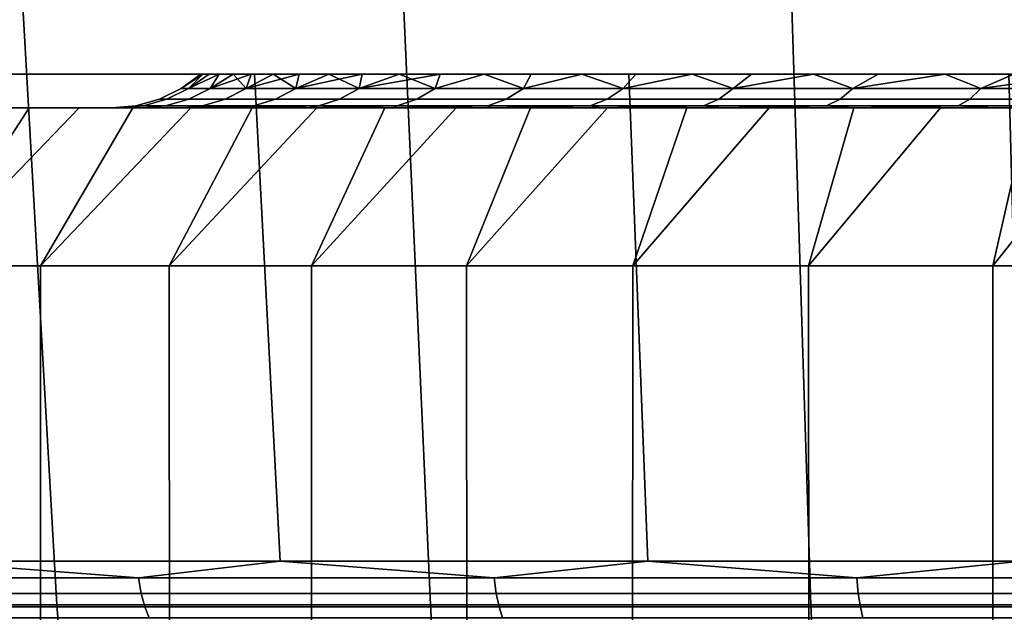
# Model space of a CAD drawing. Header units: metres. Extents: x -109 to 109, y -100 to 76.
# Tile 315 of 337: x 66 to 71.87, y 45.49 to 49.03. Entities that reach past the tile are written whole.
import ezdxf

# ---------------------------------------------------------------- set-up
doc = ezdxf.new("R2010")
doc.units = ezdxf.units.M
doc.layers.add('solid_21062310', color=7, linetype='CONTINUOUS')

msp = doc.modelspace()

# ---------------------------------------------------------------- linework, layer by layer
at = {"layer": 'solid_21062310'}
for points in [[(66.223457, 45.537159, -30.122993), (64.05204, 45.537159, -29.292496), (63.789055, 49.349998, -29.911232), (66.006279, 49.349998, -30.759256)], [(64.05204, 45.537159, 29.292496), (66.223457, 45.537159, 30.122993), (66.006279, 49.349998, 30.759256), (63.789055, 49.349998, 29.911232)], [(68.449715, 45.537159, -30.792774), (66.223457, 45.537159, -30.122993), (66.006279, 49.349998, -30.759256), (68.279625, 49.349998, -31.443209)], [(66.223457, 45.537159, 30.122993), (68.449715, 45.537159, 30.792774), (68.279625, 49.349998, 31.443209), (66.006279, 49.349998, 30.759256)], [(70.718918, 45.537159, -31.298262), (68.449715, 45.537159, -30.792774), (68.279625, 49.349998, -31.443209), (70.596886, 49.349998, -31.9594)], [(68.449715, 45.537159, 30.792774), (70.718918, 45.537159, 31.298262), (70.596886, 49.349998, 31.9594), (68.279625, 49.349998, 31.443209)], [(73.018967, 45.537159, -31.636759), (70.718918, 45.537159, -31.298262), (70.596886, 49.349998, -31.9594), (72.945534, 49.349998, -32.305042)], [(70.718918, 45.537159, 31.298262), (73.018967, 45.537159, 31.636759), (72.945534, 49.349998, 32.305042), (70.596886, 49.349998, 31.9594)], [(45.637447, 48.701729), (67.0811, 48.701729), (67.093979, 48.701729, 0.48163)], [(45.637447, 48.701729), (45.724777, 48.701729, -2.313858), (67.093979, 48.701729, -0.48163), (67.0811, 48.701729)], [(45.637447, 48.701729), (67.093979, 48.701729, 0.48163), (67.130417, 48.701729, 0.958251)], [(45.637447, 48.701729), (67.130417, 48.701729, 0.958251), (67.19043, 48.701729, 1.429862)], [(45.724777, 48.701729, 2.313858), (45.637447, 48.701729), (67.19043, 48.701729, 1.429862), (67.274002, 48.701729, 1.896464)], [(45.724777, 48.701729, 2.313858), (67.274002, 48.701729, 1.896464), (67.381615, 48.701729, 2.359477)], [(45.724777, 48.701729, 2.313858), (67.381615, 48.701729, 2.359477), (67.513351, 48.701729, 2.819215)], [(45.724777, 48.701729, 2.313858), (67.513351, 48.701729, 2.819215), (67.668114, 48.701729, 3.272243)], [(45.724777, 48.701729, 2.313858), (67.668114, 48.701729, 3.272243), (67.844749, 48.701729, 3.715084)], [(45.724777, 48.701729, 2.313858), (67.844749, 48.701729, 3.715084), (68.043205, 48.701729, 4.146742)], [(45.982304, 48.701729, 4.60076), (45.724777, 48.701729, 2.313858), (68.043205, 48.701729, 4.146742), (68.264694, 48.701729, 4.570317)], [(45.982304, 48.701729, -4.60076), (67.381615, 48.701729, -2.359477), (67.274002, 48.701729, -1.896464), (45.724777, 48.701729, -2.313858)], [(45.724777, 48.701729, -2.313858), (67.274002, 48.701729, -1.896464), (67.19043, 48.701729, -1.429862)], [(45.724777, 48.701729, -2.313858), (67.19043, 48.701729, -1.429862), (67.130417, 48.701729, -0.958251)], [(45.724777, 48.701729, -2.313858), (67.130417, 48.701729, -0.958251), (67.093979, 48.701729, -0.48163)], [(45.982304, 48.701729, 4.60076), (68.264694, 48.701729, 4.570317), (68.507545, 48.701729, 4.982965)], [(45.982304, 48.701729, 4.60076), (68.507545, 48.701729, 4.982965), (68.769936, 48.701729, 5.381521)], [(45.982304, 48.701729, 4.60076), (68.769936, 48.701729, 5.381521), (69.051071, 48.701729, 5.764294)], [(45.982304, 48.701729, 4.60076), (69.051071, 48.701729, 5.764294), (69.353119, 48.701729, 6.134373)], [(45.982304, 48.701729, 4.60076), (69.353119, 48.701729, 6.134373), (69.674118, 48.701729, 6.489686)], [(46.411491, 48.701729, 6.866788), (45.982304, 48.701729, 4.60076), (69.674118, 48.701729, 6.489686), (70.01162, 48.701729, 6.827516)], [(46.411491, 48.701729, -6.866788), (68.507545, 48.701729, -4.982965), (68.264694, 48.701729, -4.570317), (45.982304, 48.701729, -4.60076)], [(45.982304, 48.701729, -4.60076), (68.264694, 48.701729, -4.570317), (68.043205, 48.701729, -4.146742)], [(45.982304, 48.701729, -4.60076), (68.043205, 48.701729, -4.146742), (67.844749, 48.701729, -3.715084)], [(45.982304, 48.701729, -4.60076), (67.844749, 48.701729, -3.715084), (67.668114, 48.701729, -3.272243)], [(45.982304, 48.701729, -4.60076), (67.668114, 48.701729, -3.272243), (67.513351, 48.701729, -2.819215)], [(45.982304, 48.701729, -4.60076), (67.513351, 48.701729, -2.819215), (67.381615, 48.701729, -2.359477)], [(46.411491, 48.701729, 6.866788), (70.01162, 48.701729, 6.827516), (70.363983, 48.701729, 7.145884)], [(46.411491, 48.701729, 6.866788), (70.363983, 48.701729, 7.145884), (70.734093, 48.701729, 7.447365)], [(46.411491, 48.701729, 6.866788), (70.734093, 48.701729, 7.447365), (71.120064, 48.701729, 7.730749)], [(46.411491, 48.701729, 6.866788), (71.120064, 48.701729, 7.730749), (71.518929, 48.701729, 7.993887)], [(46.411491, 48.701729, 6.866788), (71.518929, 48.701729, 7.993887), (71.928223, 48.701729, 8.234913)], [(46.411491, 48.701729, 6.866788), (71.928223, 48.701729, 8.234913), (72.351105, 48.701729, 8.455544)], [(46.411491, 48.701729, 6.866788), (72.351105, 48.701729, 8.455544), (72.786186, 48.701729, 8.655374)], [(46.411491, 48.701729, 6.866788), (72.786186, 48.701729, 8.655374), (73.230118, 48.701729, 8.832915)], [(47.009045, 48.701729, 9.09821), (46.411491, 48.701729, 6.866788), (73.230118, 48.701729, 8.832915), (73.679764, 48.701729, 8.986746)], [(47.009045, 48.701729, -9.09821), (70.363983, 48.701729, -7.145884), (70.01162, 48.701729, -6.827516), (46.411491, 48.701729, -6.866788)], [(46.411491, 48.701729, -6.866788), (70.01162, 48.701729, -6.827516), (69.674118, 48.701729, -6.489686)], [(46.411491, 48.701729, -6.866788), (69.674118, 48.701729, -6.489686), (69.353119, 48.701729, -6.134373)], [(46.411491, 48.701729, -6.866788), (69.353119, 48.701729, -6.134373), (69.051071, 48.701729, -5.764294)], [(46.411491, 48.701729, -6.866788), (69.051071, 48.701729, -5.764294), (68.769936, 48.701729, -5.381521)], [(46.411491, 48.701729, -6.866788), (68.769936, 48.701729, -5.381521), (68.507545, 48.701729, -4.982965)], [(47.009045, 48.701729, 9.09821), (73.679764, 48.701729, 8.986746), (74.137993, 48.701729, 9.117626)], [(47.009045, 48.701729, 9.09821), (74.137993, 48.701729, 9.117626), (74.604301, 48.701729, 9.225727)], [(47.009045, 48.701729, 9.09821), (74.604301, 48.701729, 9.225727), (75.075119, 48.701729, 9.310287)], [(47.009045, 48.701729, 9.09821), (75.075119, 48.701729, 9.310287), (75.546883, 48.701729, 9.370547)], [(47.009045, 48.701729, 9.09821), (75.546883, 48.701729, 9.370547), (76.021614, 48.701729, 9.406491)], [(47.009045, 48.701729, 9.09821), (76.021614, 48.701729, 9.406491), (76.5, 48.701729, 9.418473)], [(47.009045, 48.701729, 9.09821), (76.5, 48.701729, 9.418473), (105.229187, 48.701729, 11.274169)], [(47.770813, 48.701729, -11.274169), (74.137993, 48.701729, -9.117626), (73.679764, 48.701729, -8.986746), (47.009045, 48.701729, -9.09821)], [(47.009045, 48.701729, -9.09821), (73.679764, 48.701729, -8.986746), (73.230118, 48.701729, -8.832915)], [(47.009045, 48.701729, -9.09821), (73.230118, 48.701729, -8.832915), (72.786186, 48.701729, -8.655374)], [(47.009045, 48.701729, -9.09821), (72.786186, 48.701729, -8.655374), (72.351105, 48.701729, -8.455544)], [(47.009045, 48.701729, -9.09821), (72.351105, 48.701729, -8.455544), (71.928223, 48.701729, -8.234913)], [(47.009045, 48.701729, -9.09821), (71.928223, 48.701729, -8.234913), (71.518929, 48.701729, -7.993887)], [(47.009045, 48.701729, -9.09821), (71.518929, 48.701729, -7.993887), (71.120064, 48.701729, -7.730749)], [(47.009045, 48.701729, -9.09821), (71.120064, 48.701729, -7.730749), (70.734093, 48.701729, -7.447365)], [(47.009045, 48.701729, -9.09821), (70.734093, 48.701729, -7.447365), (70.363983, 48.701729, -7.145884)], [(47.009045, 48.701729, 9.09821), (105.229187, 48.701729, 11.274169), (104.305344, 48.701729, 13.392285), (47.770813, 48.701729, 11.274169)], [(47.770813, 48.701729, -11.274169), (76.5, 48.701729, -9.418473), (76.021614, 48.701729, -9.406491)], [(105.990959, 48.701729, -9.09821), (76.5, 48.701729, -9.418473), (47.770813, 48.701729, -11.274169)], [(47.770813, 48.701729, -11.274169), (76.021614, 48.701729, -9.406491), (75.546883, 48.701729, -9.370547)], [(47.770813, 48.701729, -11.274169), (75.546883, 48.701729, -9.370547), (75.075119, 48.701729, -9.310287)], [(47.770813, 48.701729, -11.274169), (75.075119, 48.701729, -9.310287), (74.604301, 48.701729, -9.225727)], [(47.770813, 48.701729, -11.274169), (74.604301, 48.701729, -9.225727), (74.137993, 48.701729, -9.117626)], [(105.990959, 48.701729, -9.09821), (47.770813, 48.701729, -11.274169), (48.694653, 48.701729, -13.392285), (105.229187, 48.701729, -11.274169)], [(47.770813, 48.701729, 11.274169), (104.305344, 48.701729, 13.392285), (103.228195, 48.701729, 15.429821), (48.694653, 48.701729, 13.392285)], [(105.229187, 48.701729, -11.274169), (48.694653, 48.701729, -13.392285), (49.771805, 48.701729, -15.429821), (104.305344, 48.701729, -13.392285)], [(48.694653, 48.701729, 13.392285), (103.228195, 48.701729, 15.429821), (101.998627, 48.701729, 17.386974), (49.771805, 48.701729, 15.429821)], [(104.305344, 48.701729, -13.392285), (49.771805, 48.701729, -15.429821), (51.001373, 48.701729, -17.386974), (103.228195, 48.701729, -15.429821)], [(49.771805, 48.701729, 15.429821), (101.998627, 48.701729, 17.386974), (100.630173, 48.701729, 19.240938), (51.001373, 48.701729, 17.386974)], [(103.228195, 48.701729, -15.429821), (51.001373, 48.701729, -17.386974), (52.369823, 48.701729, -19.240938), (101.998627, 48.701729, -17.386974)], [(51.001373, 48.701729, 17.386974), (100.630173, 48.701729, 19.240938), (99.122391, 48.701729, 20.993099), (52.369823, 48.701729, 19.240938)], [(101.998627, 48.701729, -17.386974), (52.369823, 48.701729, -19.240938), (53.877609, 48.701729, -20.993099), (100.630173, 48.701729, -19.240938)], [(52.369823, 48.701729, 19.240938), (99.122391, 48.701729, 20.993099), (53.877609, 48.701729, 20.993099)], [(99.122391, 48.701729, -20.993099), (53.877609, 48.701729, -20.993099), (55.506901, 48.701729, -22.622393)], [(100.630173, 48.701729, -19.240938), (53.877609, 48.701729, -20.993099), (99.122391, 48.701729, -20.993099)], [(53.877609, 48.701729, 20.993099), (99.122391, 48.701729, 20.993099), (97.493103, 48.701729, 22.622393)], [(53.877609, 48.701729, 20.993099), (97.493103, 48.701729, 22.622393), (55.506901, 48.701729, 22.622393)], [(97.493103, 48.701729, -22.622393), (55.506901, 48.701729, -22.622393), (57.25906, 48.701729, -24.130175)], [(99.122391, 48.701729, -20.993099), (55.506901, 48.701729, -22.622393), (97.493103, 48.701729, -22.622393)], [(55.506901, 48.701729, 22.622393), (97.493103, 48.701729, 22.622393), (95.740936, 48.701729, 24.130175)], [(55.506901, 48.701729, 22.622393), (95.740936, 48.701729, 24.130175), (57.25906, 48.701729, 24.130175)], [(95.740936, 48.701729, -24.130175), (57.25906, 48.701729, -24.130175), (59.113026, 48.701729, -25.498627)], [(97.493103, 48.701729, -22.622393), (57.25906, 48.701729, -24.130175), (95.740936, 48.701729, -24.130175)], [(57.25906, 48.701729, 24.130175), (95.740936, 48.701729, 24.130175), (93.886978, 48.701729, 25.498627)], [(57.25906, 48.701729, 24.130175), (93.886978, 48.701729, 25.498627), (59.113026, 48.701729, 25.498627)], [(93.886978, 48.701729, -25.498627), (59.113026, 48.701729, -25.498627), (61.070179, 48.701729, -26.728193)], [(95.740936, 48.701729, -24.130175), (59.113026, 48.701729, -25.498627), (93.886978, 48.701729, -25.498627)], [(59.113026, 48.701729, 25.498627), (93.886978, 48.701729, 25.498627), (91.929825, 48.701729, 26.728193)], [(59.113026, 48.701729, 25.498627), (91.929825, 48.701729, 26.728193), (61.070179, 48.701729, 26.728193)], [(91.929825, 48.701729, -26.728193), (61.070179, 48.701729, -26.728193), (63.107716, 48.701729, -27.805347)], [(93.886978, 48.701729, -25.498627), (61.070179, 48.701729, -26.728193), (91.929825, 48.701729, -26.728193)], [(61.070179, 48.701729, 26.728193), (91.929825, 48.701729, 26.728193), (89.892288, 48.701729, 27.805347)], [(61.070179, 48.701729, 26.728193), (89.892288, 48.701729, 27.805347), (63.107716, 48.701729, 27.805347)], [(89.892288, 48.701729, -27.805347), (63.107716, 48.701729, -27.805347), (65.22583, 48.701729, -28.729185)], [(91.929825, 48.701729, -26.728193), (63.107716, 48.701729, -27.805347), (89.892288, 48.701729, -27.805347)], [(63.107716, 48.701729, 27.805347), (89.892288, 48.701729, 27.805347), (87.77417, 48.701729, 28.729185)], [(63.107716, 48.701729, 27.805347), (87.77417, 48.701729, 28.729185), (65.22583, 48.701729, 28.729185)], [(67.401787, 48.701729, -29.490955), (65.22583, 48.701729, -28.729185), (65.411736, 45.79763, -28.252472), (67.554047, 45.79763, -29.002098)], [(87.77417, 48.701729, -28.729185), (65.22583, 48.701729, -28.729185), (67.401787, 48.701729, -29.490955)], [(89.892288, 48.701729, -27.805347), (65.22583, 48.701729, -28.729185), (87.77417, 48.701729, -28.729185)], [(65.22583, 48.701729, 28.729185), (67.401787, 48.701729, 29.490955), (67.554047, 45.79763, 29.002096), (65.41172, 45.79763, 28.252466)], [(65.22583, 48.701729, 28.729185), (87.77417, 48.701729, 28.729185), (85.598213, 48.701729, 29.490955)], [(65.22583, 48.701729, 28.729185), (85.598213, 48.701729, 29.490955), (67.401787, 48.701729, 29.490955)], [(67.093979, 48.701729, 0.48163), (67.0811, 48.701729), (66.964638, 48.615841), (67.007812, 48.615841, 0.906394)], [(67.093979, 48.701729, -0.48163), (66.964638, 48.615841), (67.0811, 48.701729)], [(67.093979, 48.701729, -0.48163), (67.007812, 48.615841, -0.906394), (66.964638, 48.615841)], [(67.19043, 48.701729, 1.429862), (67.130417, 48.701729, 0.958251), (67.007812, 48.615841, 0.906394), (67.136955, 48.615841, 1.804579)], [(67.130417, 48.701729, 0.958251), (67.093979, 48.701729, 0.48163), (67.007812, 48.615841, 0.906394)], [(67.19043, 48.701729, -1.429862), (67.136955, 48.615841, -1.804579), (67.007812, 48.615841, -0.906394)], [(67.130417, 48.701729, -0.958251), (67.19043, 48.701729, -1.429862), (67.007812, 48.615841, -0.906394)], [(67.093979, 48.701729, -0.48163), (67.130417, 48.701729, -0.958251), (67.007812, 48.615841, -0.906394)], [(67.274002, 48.701729, 1.896464), (67.136955, 48.615841, 1.804579), (67.350883, 48.615841, 2.686422)], [(67.274002, 48.701729, 1.896464), (67.19043, 48.701729, 1.429862), (67.136955, 48.615841, 1.804579)], [(67.381615, 48.701729, -2.359477), (67.350883, 48.615841, -2.686422), (67.136955, 48.615841, -1.804579)], [(67.274002, 48.701729, -1.896464), (67.381615, 48.701729, -2.359477), (67.136955, 48.615841, -1.804579)], [(67.19043, 48.701729, -1.429862), (67.274002, 48.701729, -1.896464), (67.136955, 48.615841, -1.804579)], [(67.381615, 48.701729, 2.359477), (67.274002, 48.701729, 1.896464), (67.350883, 48.615841, 2.686422)], [(67.513351, 48.701729, 2.819215), (67.350883, 48.615841, 2.686422), (67.647675, 48.615841, 3.543936)], [(67.513351, 48.701729, 2.819215), (67.381615, 48.701729, 2.359477), (67.350883, 48.615841, 2.686422)], [(67.668114, 48.701729, -3.272243), (67.647675, 48.615841, -3.543936), (67.350883, 48.615841, -2.686422)], [(67.513351, 48.701729, -2.819215), (67.668114, 48.701729, -3.272243), (67.350883, 48.615841, -2.686422)], [(67.381615, 48.701729, -2.359477), (67.513351, 48.701729, -2.819215), (67.350883, 48.615841, -2.686422)], [(69.633209, 48.701729, -30.088509), (67.401787, 48.701729, -29.490955), (67.554047, 45.79763, -29.002098), (69.746391, 45.79763, -29.589535)], [(85.598213, 48.701729, -29.490955), (67.401787, 48.701729, -29.490955), (69.633209, 48.701729, -30.088509)], [(87.77417, 48.701729, -28.729185), (67.401787, 48.701729, -29.490955), (85.598213, 48.701729, -29.490955)], [(67.401787, 48.701729, 29.490955), (69.633209, 48.701729, 30.088509), (69.746384, 45.79763, 29.589531), (67.554047, 45.79763, 29.002096)], [(67.401787, 48.701729, 29.490955), (85.598213, 48.701729, 29.490955), (83.366791, 48.701729, 30.088509)], [(67.401787, 48.701729, 29.490955), (83.366791, 48.701729, 30.088509), (69.633209, 48.701729, 30.088509)], [(67.668114, 48.701729, 3.272243), (67.513351, 48.701729, 2.819215), (67.647675, 48.615841, 3.543936)], [(67.844749, 48.701729, 3.715084), (67.647675, 48.615841, 3.543936), (68.024635, 48.615841, 4.369356)], [(67.844749, 48.701729, 3.715084), (67.668114, 48.701729, 3.272243), (67.647675, 48.615841, 3.543936)], [(68.043205, 48.701729, -4.146742), (68.024635, 48.615841, -4.369356), (67.647675, 48.615841, -3.543936)], [(67.844749, 48.701729, -3.715084), (68.043205, 48.701729, -4.146742), (67.647675, 48.615841, -3.543936)], [(67.668114, 48.701729, -3.272243), (67.844749, 48.701729, -3.715084), (67.647675, 48.615841, -3.543936)], [(68.043205, 48.701729, 4.146742), (67.844749, 48.701729, 3.715084), (68.024635, 48.615841, 4.369356)], [(68.264694, 48.701729, 4.570317), (68.024635, 48.615841, 4.369356), (68.47834, 48.615841, 5.155206)], [(68.264694, 48.701729, 4.570317), (68.043205, 48.701729, 4.146742), (68.024635, 48.615841, 4.369356)], [(68.507545, 48.701729, -4.982965), (68.47834, 48.615841, -5.155206), (68.024635, 48.615841, -4.369356)], [(68.264694, 48.701729, -4.570317), (68.507545, 48.701729, -4.982965), (68.024635, 48.615841, -4.369356)], [(68.043205, 48.701729, -4.146742), (68.264694, 48.701729, -4.570317), (68.024635, 48.615841, -4.369356)], [(68.507545, 48.701729, 4.982965), (68.264694, 48.701729, 4.570317), (68.47834, 48.615841, 5.155206)], [(68.769936, 48.701729, 5.381521), (68.47834, 48.615841, 5.155206), (69.0047, 48.615841, 5.89437)], [(68.769936, 48.701729, 5.381521), (68.507545, 48.701729, 4.982965), (68.47834, 48.615841, 5.155206)], [(68.769936, 48.701729, -5.381521), (69.051071, 48.701729, -5.764294), (69.0047, 48.615841, -5.89437), (68.47834, 48.615841, -5.155206)], [(68.507545, 48.701729, -4.982965), (68.769936, 48.701729, -5.381521), (68.47834, 48.615841, -5.155206)], [(69.051071, 48.701729, 5.764294), (68.769936, 48.701729, 5.381521), (69.0047, 48.615841, 5.89437)], [(69.353119, 48.701729, 6.134373), (69.0047, 48.615841, 5.89437), (69.59893, 48.615841, 6.580153)], [(69.353119, 48.701729, 6.134373), (69.051071, 48.701729, 5.764294), (69.0047, 48.615841, 5.89437)], [(69.353119, 48.701729, -6.134373), (69.674118, 48.701729, -6.489686), (69.59893, 48.615841, -6.580153), (69.0047, 48.615841, -5.89437)], [(69.051071, 48.701729, -5.764294), (69.353119, 48.701729, -6.134373), (69.0047, 48.615841, -5.89437)], [(69.674118, 48.701729, 6.489686), (69.353119, 48.701729, 6.134373), (69.59893, 48.615841, 6.580153)], [(70.01162, 48.701729, 6.827516), (69.59893, 48.615841, 6.580153), (70.255669, 48.615841, 7.206346)], [(70.01162, 48.701729, 6.827516), (69.674118, 48.701729, 6.489686), (69.59893, 48.615841, 6.580153)], [(70.01162, 48.701729, -6.827516), (70.255669, 48.615841, -7.206346), (69.59893, 48.615841, -6.580153)], [(69.674118, 48.701729, -6.489686), (70.01162, 48.701729, -6.827516), (69.59893, 48.615841, -6.580153)], [(71.899368, 48.701729, -30.517708), (69.633209, 48.701729, -30.088509), (69.746391, 45.79763, -29.589535), (71.976509, 45.79763, -30.011494)], [(83.366791, 48.701729, -30.088509), (69.633209, 48.701729, -30.088509), (71.899368, 48.701729, -30.517708)], [(85.598213, 48.701729, -29.490955), (69.633209, 48.701729, -30.088509), (83.366791, 48.701729, -30.088509)], [(69.633209, 48.701729, 30.088509), (71.899368, 48.701729, 30.517708), (71.976494, 45.79763, 30.011492), (69.746384, 45.79763, 29.589531)], [(69.633209, 48.701729, 30.088509), (83.366791, 48.701729, 30.088509), (81.100632, 48.701729, 30.517708)], [(69.633209, 48.701729, 30.088509), (81.100632, 48.701729, 30.517708), (71.899368, 48.701729, 30.517708)], [(70.363983, 48.701729, 7.145884), (70.01162, 48.701729, 6.827516), (70.255669, 48.615841, 7.206346)], [(70.01162, 48.701729, -6.827516), (70.363983, 48.701729, -7.145884), (70.255669, 48.615841, -7.206346)], [(70.734093, 48.701729, 7.447365), (70.363983, 48.701729, 7.145884), (70.255669, 48.615841, 7.206346), (70.968948, 48.615841, 7.767277)], [(70.734093, 48.701729, -7.447365), (70.968948, 48.615841, -7.767277), (70.255669, 48.615841, -7.206346)], [(70.363983, 48.701729, -7.145884), (70.734093, 48.701729, -7.447365), (70.255669, 48.615841, -7.206346)], [(71.120064, 48.701729, 7.730749), (70.734093, 48.701729, 7.447365), (70.968948, 48.615841, 7.767277)], [(70.734093, 48.701729, -7.447365), (71.120064, 48.701729, -7.730749), (70.968948, 48.615841, -7.767277)], [(71.518929, 48.701729, 7.993887), (71.120064, 48.701729, 7.730749), (70.968948, 48.615841, 7.767277), (71.732323, 48.615841, 8.257866)], [(71.518929, 48.701729, -7.993887), (71.732323, 48.615841, -8.257866), (70.968948, 48.615841, -7.767277)], [(71.120064, 48.701729, -7.730749), (71.518929, 48.701729, -7.993887), (70.968948, 48.615841, -7.767277)], [(71.928223, 48.701729, 8.234913), (71.518929, 48.701729, 7.993887), (71.732323, 48.615841, 8.257866)], [(71.518929, 48.701729, -7.993887), (71.928223, 48.701729, -8.234913), (71.732323, 48.615841, -8.257866)], [(71.928223, 48.701729, 8.234913), (71.732323, 48.615841, 8.257866), (72.538864, 48.615841, 8.673671)], [(72.351105, 48.701729, -8.455544), (72.538864, 48.615841, -8.673671), (71.732323, 48.615841, -8.257866)], [(71.928223, 48.701729, -8.234913), (72.351105, 48.701729, -8.455544), (71.732323, 48.615841, -8.257866)], [(66.834198, 48.552181), (66.877968, 48.552181, 0.918793), (67.007812, 48.615841, 0.906394), (66.964638, 48.615841)], [(66.877968, 48.552181, -0.918793), (66.834198, 48.552181), (66.964638, 48.615841), (67.007812, 48.615841, -0.906394)], [(66.877968, 48.552181, 0.918793), (67.008873, 48.552181, 1.829265), (67.136955, 48.615841, 1.804579), (67.007812, 48.615841, 0.906394)], [(67.008873, 48.552181, -1.829265), (66.877968, 48.552181, -0.918793), (67.007812, 48.615841, -0.906394), (67.136955, 48.615841, -1.804579)], [(67.008873, 48.552181, 1.829265), (67.225731, 48.552181, 2.723171), (67.350883, 48.615841, 2.686422), (67.136955, 48.615841, 1.804579)], [(67.225731, 48.552181, -2.723171), (67.008873, 48.552181, -1.829265), (67.136955, 48.615841, -1.804579), (67.350883, 48.615841, -2.686422)], [(67.225731, 48.552181, 2.723171), (67.526581, 48.552181, 3.592416), (67.647675, 48.615841, 3.543936), (67.350883, 48.615841, 2.686422)], [(67.526581, 48.552181, -3.592416), (67.225731, 48.552181, -2.723171), (67.350883, 48.615841, -2.686422), (67.647675, 48.615841, -3.543936)], [(67.526581, 48.552181, 3.592416), (67.908691, 48.552181, 4.429127), (68.024635, 48.615841, 4.369356), (67.647675, 48.615841, 3.543936)], [(67.908691, 48.552181, -4.429127), (67.526581, 48.552181, -3.592416), (67.647675, 48.615841, -3.543936), (68.024635, 48.615841, -4.369356)], [(67.908691, 48.552181, 4.429127), (68.368607, 48.552181, 5.225727), (68.47834, 48.615841, 5.155206), (68.024635, 48.615841, 4.369356)], [(68.368607, 48.552181, -5.225727), (67.908691, 48.552181, -4.429127), (68.024635, 48.615841, -4.369356), (68.47834, 48.615841, -5.155206)], [(68.368607, 48.552181, 5.225727), (68.902168, 48.552181, 5.975002), (69.0047, 48.615841, 5.89437), (68.47834, 48.615841, 5.155206)], [(68.902168, 48.552181, -5.975002), (68.368607, 48.552181, -5.225727), (68.47834, 48.615841, -5.155206), (69.0047, 48.615841, -5.89437)], [(68.902168, 48.552181, 5.975002), (69.504532, 48.552181, 6.670167), (69.59893, 48.615841, 6.580153), (69.0047, 48.615841, 5.89437)], [(69.504532, 48.552181, -6.670167), (68.902168, 48.552181, -5.975002), (69.0047, 48.615841, -5.89437), (69.59893, 48.615841, -6.580153)], [(69.504532, 48.552181, 6.670167), (70.170242, 48.552181, 7.304926), (70.255669, 48.615841, 7.206346), (69.59893, 48.615841, 6.580153)], [(70.170242, 48.552181, -7.304926), (69.504532, 48.552181, -6.670167), (69.59893, 48.615841, -6.580153), (70.255669, 48.615841, -7.206346)], [(70.170242, 48.552181, 7.304926), (70.893288, 48.552181, 7.87353), (70.968948, 48.615841, 7.767277), (70.255669, 48.615841, 7.206346)], [(70.893288, 48.552181, -7.87353), (70.170242, 48.552181, -7.304926), (70.255669, 48.615841, -7.206346), (70.968948, 48.615841, -7.767277)], [(70.893288, 48.552181, 7.87353), (71.667099, 48.552181, 8.370831), (71.732323, 48.615841, 8.257866), (70.968948, 48.615841, 7.767277)], [(71.667099, 48.552181, -8.370831), (70.893288, 48.552181, -7.87353), (70.968948, 48.615841, -7.767277), (71.732323, 48.615841, -8.257866)], [(71.667099, 48.552181, 8.370831), (72.48468, 48.552181, 8.792323), (72.538864, 48.615841, 8.673671), (71.732323, 48.615841, 8.257866)], [(72.48468, 48.552181, -8.792323), (71.667099, 48.552181, -8.370831), (71.732323, 48.615841, -8.257866), (72.538864, 48.615841, -8.673671)], [(66.694405, 48.513142), (66.7388, 48.513142, 0.932081), (66.877968, 48.552181, 0.918793), (66.834198, 48.552181)], [(66.7388, 48.513142, -0.932081), (66.694405, 48.513142), (66.834198, 48.552181), (66.877968, 48.552181, -0.918793)], [(66.7388, 48.513142, 0.932081), (66.871605, 48.513142, 1.855721), (67.008873, 48.552181, 1.829265), (66.877968, 48.552181, 0.918793)], [(66.871605, 48.513142, -1.855721), (66.7388, 48.513142, -0.932081), (66.877968, 48.552181, -0.918793), (67.008873, 48.552181, -1.829265)], [(66.871605, 48.513142, 1.855721), (67.091599, 48.513142, 2.762556), (67.225731, 48.552181, 2.723171), (67.008873, 48.552181, 1.829265)], [(67.091599, 48.513142, -2.762556), (66.871605, 48.513142, -1.855721), (67.008873, 48.552181, -1.829265), (67.225731, 48.552181, -2.723171)], [(67.091599, 48.513142, 2.762556), (67.396797, 48.513142, 3.644372), (67.526581, 48.552181, 3.592416), (67.225731, 48.552181, 2.723171)], [(67.396797, 48.513142, -3.644372), (67.091599, 48.513142, -2.762556), (67.225731, 48.552181, -2.723171), (67.526581, 48.552181, -3.592416)], [(67.396797, 48.513142, 3.644372), (67.784439, 48.513142, 4.493185), (67.908691, 48.552181, 4.429127), (67.526581, 48.552181, 3.592416)], [(67.784439, 48.513142, -4.493185), (67.396797, 48.513142, -3.644372), (67.526581, 48.552181, -3.592416), (67.908691, 48.552181, -4.429127)], [(67.784439, 48.513142, 4.493185), (68.251007, 48.513142, 5.301306), (68.368607, 48.552181, 5.225727), (67.908691, 48.552181, 4.429127)], [(68.251007, 48.513142, -5.301306), (67.784439, 48.513142, -4.493185), (67.908691, 48.552181, -4.429127), (68.368607, 48.552181, -5.225727)], [(68.251007, 48.513142, 5.301306), (68.792282, 48.513142, 6.061418), (68.902168, 48.552181, 5.975002), (68.368607, 48.552181, 5.225727)], [(68.792282, 48.513142, -6.061418), (68.251007, 48.513142, -5.301306), (68.368607, 48.552181, -5.225727), (68.902168, 48.552181, -5.975002)], [(68.792282, 48.513142, 6.061418), (69.403358, 48.513142, 6.766637), (69.504532, 48.552181, 6.670167), (68.902168, 48.552181, 5.975002)], [(69.403358, 48.513142, -6.766637), (68.792282, 48.513142, -6.061418), (68.902168, 48.552181, -5.975002), (69.504532, 48.552181, -6.670167)], [(69.403358, 48.513142, 6.766637), (70.078697, 48.513142, 7.410576), (70.170242, 48.552181, 7.304926), (69.504532, 48.552181, 6.670167)], [(70.078697, 48.513142, -7.410576), (69.403358, 48.513142, -6.766637), (69.504532, 48.552181, -6.670167), (70.170242, 48.552181, -7.304926)], [(70.078697, 48.513142, 7.410576), (70.812195, 48.513142, 7.987403), (70.893288, 48.552181, 7.87353), (70.170242, 48.552181, 7.304926)], [(70.812195, 48.513142, -7.987403), (70.078697, 48.513142, -7.410576), (70.170242, 48.552181, -7.304926), (70.893288, 48.552181, -7.87353)], [(70.812195, 48.513142, 7.987403), (71.597198, 48.513142, 8.491896), (71.667099, 48.552181, 8.370831), (70.893288, 48.552181, 7.87353)], [(71.597198, 48.513142, -8.491896), (70.812195, 48.513142, -7.987403), (70.893288, 48.552181, -7.87353), (71.667099, 48.552181, -8.370831)], [(71.597198, 48.513142, 8.491896), (72.426605, 48.513142, 8.919485), (72.48468, 48.552181, 8.792323), (71.667099, 48.552181, 8.370831)], [(72.426605, 48.513142, -8.919485), (71.597198, 48.513142, -8.491896), (71.667099, 48.552181, -8.370831), (72.48468, 48.552181, -8.792323)], [(66.550003, 48.5), (66.598976, 48.5, -0.98125), (64.455917, 48.5, -0.578507), (64.441498, 48.5)], [(66.598976, 48.5, 0.981256), (66.550003, 48.5), (64.441498, 48.5), (64.455917, 48.5, 0.578507)], [(66.598976, 48.5, -0.98125), (64.497047, 48.5, -1.151726), (64.455917, 48.5, -0.578507)], [(66.598976, 48.5, 0.981256), (64.455917, 48.5, 0.578507), (64.497047, 48.5, 1.151727)], [(66.598976, 48.5, -0.98125), (66.741501, 48.5, -1.942684), (64.564888, 48.5, -1.719656), (64.497047, 48.5, -1.151726)], [(66.598976, 48.5, 0.981256), (64.497047, 48.5, 1.151727), (64.564888, 48.5, 1.719658)], [(66.741501, 48.5, -1.942684), (64.659447, 48.5, -2.282299), (64.564888, 48.5, -1.719656)], [(66.598976, 48.5, 0.981256), (64.564888, 48.5, 1.719658), (64.659454, 48.5, 2.2823), (66.741501, 48.5, 1.942694)], [(66.741501, 48.5, -1.942684), (66.978973, 48.5, -2.888585), (64.781197, 48.5, -2.841202), (64.659447, 48.5, -2.282299)], [(66.741501, 48.5, 1.942694), (64.659454, 48.5, 2.2823), (64.781197, 48.5, 2.841204)], [(66.978973, 48.5, -2.888585), (64.930199, 48.5, -3.396643), (64.781197, 48.5, -2.841202)], [(66.741501, 48.5, 1.942694), (64.781197, 48.5, 2.841204), (64.930206, 48.5, 3.396645), (66.978981, 48.5, 2.888598)], [(66.05793, 48.5, 6.030139), (65.782089, 48.5, 5.52487), (64.862885, 47.558506, 5.794616), (65.447243, 47.558506, 6.84372)], [(65.447243, 47.558506, -6.843719), (64.862885, 47.558506, -5.794614), (65.782089, 48.5, -5.524868), (66.05793, 48.5, -6.030138)], [(66.978973, 48.5, -2.888585), (67.308571, 48.5, -3.810287), (65.105362, 48.5, -3.944928), (64.930199, 48.5, -3.396643)], [(66.978981, 48.5, 2.888598), (64.930206, 48.5, 3.396645), (65.105362, 48.5, 3.94493), (67.308578, 48.5, 3.810301)], [(67.308571, 48.5, -3.810287), (67.725578, 48.5, -4.690939), (65.30555, 48.5, -4.482323), (65.105362, 48.5, -3.944928)], [(67.308578, 48.5, 3.810301), (65.105362, 48.5, 3.94493), (65.30555, 48.5, 4.482325)], [(67.725578, 48.5, -4.690939), (65.530724, 48.5, -5.007887), (65.30555, 48.5, -4.482323)], [(67.308578, 48.5, 3.810301), (65.30555, 48.5, 4.482325), (65.530724, 48.5, 5.007889), (67.725586, 48.5, 4.690954)], [(66.676796, 48.5, 6.993538), (66.3564, 48.5, 6.52026), (65.447243, 47.558506, 6.84372), (66.125832, 47.558506, 7.834327)], [(66.05793, 48.5, 6.030139), (65.447243, 47.558506, 6.84372), (66.3564, 48.5, 6.52026)], [(65.447243, 47.558506, -6.843719), (66.05793, 48.5, -6.030138), (66.3564, 48.5, -6.520257)], [(66.125832, 47.558506, -7.834325), (65.447243, 47.558506, -6.843719), (66.3564, 48.5, -6.520257), (66.676788, 48.5, -6.993536)], [(67.725578, 48.5, -4.690939), (68.228966, 48.5, -5.530735), (65.782089, 48.5, -5.524868), (65.530724, 48.5, -5.007887)], [(67.725586, 48.5, 4.690954), (65.530724, 48.5, 5.007889), (65.782089, 48.5, 5.52487)], [(68.228966, 48.5, -5.530735), (66.05793, 48.5, -6.030138), (65.782089, 48.5, -5.524868)], [(67.725586, 48.5, 4.690954), (65.782089, 48.5, 5.52487), (66.05793, 48.5, 6.030139), (68.228973, 48.5, 5.53075)], [(68.228966, 48.5, -5.530735), (68.809204, 48.5, -6.312572), (66.3564, 48.5, -6.520257), (66.05793, 48.5, -6.030138)], [(68.228973, 48.5, 5.53075), (66.05793, 48.5, 6.030139), (66.3564, 48.5, 6.52026), (68.809219, 48.5, 6.312587)], [(67.387695, 48.5, 7.897144), (67.021233, 48.5, 7.453289), (66.125832, 47.558506, 7.834327), (66.892868, 47.558506, 8.758022)], [(66.676796, 48.5, 6.993538), (66.125832, 47.558506, 7.834327), (67.021233, 48.5, 7.453289)], [(66.125832, 47.558506, -7.834325), (66.676788, 48.5, -6.993536), (67.021233, 48.5, -7.453286)], [(66.89286, 47.558506, -8.75802), (66.125832, 47.558506, -7.834325), (67.021233, 48.5, -7.453286), (67.387688, 48.5, -7.897141)], [(68.809204, 48.5, -6.312572), (69.466827, 48.5, -7.037896), (66.676788, 48.5, -6.993536), (66.3564, 48.5, -6.520257)], [(68.809219, 48.5, 6.312587), (66.3564, 48.5, 6.52026), (66.676796, 48.5, 6.993538)], [(66.7388, 48.513142, 0.932081), (66.694405, 48.513142), (66.550003, 48.5), (66.598976, 48.5, 0.981256)], [(66.694405, 48.513142), (66.7388, 48.513142, -0.932081), (66.598976, 48.5, -0.98125), (66.550003, 48.5)], [(66.7388, 48.513142, 0.932081), (66.598976, 48.5, 0.981256), (66.741501, 48.5, 1.942694), (66.871605, 48.513142, 1.855721)], [(66.7388, 48.513142, -0.932081), (66.871605, 48.513142, -1.855721), (66.741501, 48.5, -1.942684), (66.598976, 48.5, -0.98125)], [(69.466827, 48.5, -7.037896), (67.021233, 48.5, -7.453286), (66.676788, 48.5, -6.993536)], [(68.809219, 48.5, 6.312587), (66.676796, 48.5, 6.993538), (67.021233, 48.5, 7.453289), (69.466843, 48.5, 7.03791)], [(66.871605, 48.513142, 1.855721), (66.741501, 48.5, 1.942694), (66.978981, 48.5, 2.888598), (67.091599, 48.513142, 2.762556)], [(66.871605, 48.513142, -1.855721), (67.091599, 48.513142, -2.762556), (66.978973, 48.5, -2.888585), (66.741501, 48.5, -1.942684)], [(66.89286, 47.558506, -8.75802), (67.387688, 48.5, -7.897141), (67.773712, 48.5, -8.322118)], [(67.741859, 47.558506, -9.607025), (66.89286, 47.558506, -8.75802), (67.773712, 48.5, -8.322118), (68.177773, 48.5, -8.726177)], [(68.177773, 48.5, 8.72618), (67.773712, 48.5, 8.322121), (66.892868, 47.558506, 8.758022), (67.741859, 47.558506, 9.607028)], [(67.387695, 48.5, 7.897144), (66.892868, 47.558506, 8.758022), (67.773712, 48.5, 8.322121)], [(67.396797, 48.513142, -3.644372), (67.308571, 48.5, -3.810287), (66.978973, 48.5, -2.888585)], [(67.396797, 48.513142, -3.644372), (66.978973, 48.5, -2.888585), (67.091599, 48.513142, -2.762556)], [(67.396797, 48.513142, 3.644372), (66.978981, 48.5, 2.888598), (67.308578, 48.5, 3.810301)], [(67.091599, 48.513142, 2.762556), (66.978981, 48.5, 2.888598), (67.396797, 48.513142, 3.644372)], [(69.466827, 48.5, -7.037896), (70.188095, 48.5, -7.691446), (67.387688, 48.5, -7.897141), (67.021233, 48.5, -7.453286)], [(69.466843, 48.5, 7.03791), (67.021233, 48.5, 7.453289), (67.387695, 48.5, 7.897144), (70.18811, 48.5, 7.691459)], [(67.784439, 48.513142, -4.493185), (67.725578, 48.5, -4.690939), (67.308571, 48.5, -3.810287)], [(67.784439, 48.513142, -4.493185), (67.308571, 48.5, -3.810287), (67.396797, 48.513142, -3.644372)], [(67.784439, 48.513142, 4.493185), (67.308578, 48.5, 3.810301), (67.725586, 48.5, 4.690954)], [(67.396797, 48.513142, 3.644372), (67.308578, 48.5, 3.810301), (67.784439, 48.513142, 4.493185)], [(70.188095, 48.5, -7.691446), (70.974457, 48.5, -8.274322), (67.773712, 48.5, -8.322118), (67.387688, 48.5, -7.897141)], [(70.18811, 48.5, 7.691459), (67.387695, 48.5, 7.897144), (67.773712, 48.5, 8.322121), (70.974472, 48.5, 8.274333)], [(68.251007, 48.513142, -5.301306), (68.228966, 48.5, -5.530735), (67.725578, 48.5, -4.690939)], [(68.251007, 48.513142, -5.301306), (67.725578, 48.5, -4.690939), (67.784439, 48.513142, -4.493185)], [(68.251007, 48.513142, 5.301306), (67.725586, 48.5, 4.690954), (68.228973, 48.5, 5.53075)], [(67.784439, 48.513142, 4.493185), (67.725586, 48.5, 4.690954), (68.251007, 48.513142, 5.301306)], [(69.046616, 48.5, 9.47869), (68.602753, 48.5, 9.112215), (67.741859, 47.558506, 9.607028), (68.665573, 47.558506, 10.37409)], [(68.177773, 48.5, 8.72618), (67.741859, 47.558506, 9.607028), (68.602753, 48.5, 9.112215)], [(67.741859, 47.558506, -9.607025), (68.177773, 48.5, -8.726177), (68.602753, 48.5, -9.112212)], [(68.665573, 47.558506, -10.374089), (67.741859, 47.558506, -9.607025), (68.602753, 48.5, -9.112212), (69.046616, 48.5, -9.478688)], [(70.974457, 48.5, -8.274322), (71.809448, 48.5, -8.774893), (68.177773, 48.5, -8.726177), (67.773712, 48.5, -8.322118)], [(70.974472, 48.5, 8.274333), (67.773712, 48.5, 8.322121), (68.177773, 48.5, 8.72618)], [(71.809448, 48.5, -8.774893), (68.602753, 48.5, -9.112212), (68.177773, 48.5, -8.726177)], [(70.974472, 48.5, 8.274333), (68.177773, 48.5, 8.72618), (68.602753, 48.5, 9.112215), (71.809464, 48.5, 8.774902)], [(68.792282, 48.513142, -6.061418), (68.809204, 48.5, -6.312572), (68.228966, 48.5, -5.530735)], [(68.792282, 48.513142, -6.061418), (68.228966, 48.5, -5.530735), (68.251007, 48.513142, -5.301306)], [(68.792282, 48.513142, 6.061418), (68.228973, 48.5, 5.53075), (68.809219, 48.5, 6.312587)], [(68.251007, 48.513142, 5.301306), (68.228973, 48.5, 5.53075), (68.792282, 48.513142, 6.061418)], [(71.809448, 48.5, -8.774893), (72.694107, 48.5, -9.192924), (69.046616, 48.5, -9.478688), (68.602753, 48.5, -9.112212)], [(71.809464, 48.5, 8.774902), (68.602753, 48.5, 9.112215), (69.046616, 48.5, 9.47869), (72.694122, 48.5, 9.192932)], [(69.97966, 48.5, 10.143546), (69.506378, 48.5, 9.823147), (68.665573, 47.558506, 10.37409), (69.656197, 47.558506, 11.052706)], [(69.046616, 48.5, 9.47869), (68.665573, 47.558506, 10.37409), (69.506378, 48.5, 9.823147)], [(68.665573, 47.558506, -10.374089), (69.046616, 48.5, -9.478688), (69.506378, 48.5, -9.823145)], [(69.656189, 47.558506, -11.052705), (68.665573, 47.558506, -10.374089), (69.506378, 48.5, -9.823145), (69.97966, 48.5, -10.143545)], [(68.792282, 48.513142, 6.061418), (68.809219, 48.5, 6.312587), (69.403358, 48.513142, 6.766637)], [(69.403358, 48.513142, -6.766637), (68.809204, 48.5, -6.312572), (68.792282, 48.513142, -6.061418)], [(69.403358, 48.513142, -6.766637), (69.466827, 48.5, -7.037896), (68.809204, 48.5, -6.312572)], [(69.403358, 48.513142, 6.766637), (68.809219, 48.5, 6.312587), (69.466843, 48.5, 7.03791)], [(73.611313, 48.5, -9.521394), (74.55983, 48.5, -9.758566), (69.506378, 48.5, -9.823145), (69.046616, 48.5, -9.478688)], [(72.694107, 48.5, -9.192924), (73.611313, 48.5, -9.521394), (69.046616, 48.5, -9.478688)], [(72.694122, 48.5, 9.192932), (69.046616, 48.5, 9.47869), (69.506378, 48.5, 9.823147), (73.611328, 48.5, 9.521399)], [(69.403358, 48.513142, 6.766637), (69.466843, 48.5, 7.03791), (70.078697, 48.513142, 7.410576)], [(70.078697, 48.513142, -7.410576), (69.466827, 48.5, -7.037896), (69.403358, 48.513142, -6.766637)], [(70.078697, 48.513142, -7.410576), (70.188095, 48.5, -7.691446), (69.466827, 48.5, -7.037896)], [(70.078697, 48.513142, 7.410576), (69.466843, 48.5, 7.03791), (70.18811, 48.5, 7.691459)], [(76.499992, 48.5, -9.949554), (83.02034, 48.5, -10.143546), (69.97966, 48.5, -10.143545), (69.506378, 48.5, -9.823145)], [(75.524521, 48.5, -9.902061), (76.499992, 48.5, -9.949554), (69.506378, 48.5, -9.823145)], [(74.55983, 48.5, -9.758566), (75.524521, 48.5, -9.902061), (69.506378, 48.5, -9.823145)], [(74.559853, 48.5, 9.75857), (69.506378, 48.5, 9.823147), (69.97966, 48.5, 10.143546), (75.524544, 48.5, 9.902063)], [(74.559853, 48.5, 9.75857), (73.611328, 48.5, 9.521399), (69.506378, 48.5, 9.823147)], [(69.656189, 47.558506, -11.052705), (69.97966, 48.5, -10.143545), (70.46978, 48.5, -10.442023)], [(70.705299, 47.558506, -11.637073), (69.656189, 47.558506, -11.052705), (70.46978, 48.5, -10.442023), (70.975052, 48.5, -10.717869)], [(70.975052, 48.5, 10.71787), (70.469788, 48.5, 10.442024), (69.656197, 47.558506, 11.052706), (70.705299, 47.558506, 11.637073)], [(69.97966, 48.5, 10.143546), (69.656197, 47.558506, 11.052706), (70.469788, 48.5, 10.442024)], [(82.530212, 48.5, -10.442024), (70.46978, 48.5, -10.442023), (69.97966, 48.5, -10.143545)], [(83.02034, 48.5, -10.143546), (82.530212, 48.5, -10.442024), (69.97966, 48.5, -10.143545)], [(76.500008, 48.5, 9.949554), (69.97966, 48.5, 10.143546), (83.02034, 48.5, 10.143545), (83.493622, 48.5, 9.823145)], [(69.97966, 48.5, 10.143546), (70.469788, 48.5, 10.442024), (83.02034, 48.5, 10.143545)], [(76.500008, 48.5, 9.949554), (75.524544, 48.5, 9.902063), (69.97966, 48.5, 10.143546)], [(70.078697, 48.513142, 7.410576), (70.18811, 48.5, 7.691459), (70.812195, 48.513142, 7.987403)], [(70.812195, 48.513142, -7.987403), (70.188095, 48.5, -7.691446), (70.078697, 48.513142, -7.410576)], [(70.812195, 48.513142, -7.987403), (70.974457, 48.5, -8.274322), (70.188095, 48.5, -7.691446)], [(70.812195, 48.513142, 7.987403), (70.18811, 48.5, 7.691459), (70.974472, 48.5, 8.274333)], [(82.024948, 48.5, -10.71787), (70.975052, 48.5, -10.717869), (70.46978, 48.5, -10.442023)], [(82.530212, 48.5, -10.442024), (82.024948, 48.5, -10.71787), (70.46978, 48.5, -10.442023)], [(70.469788, 48.5, 10.442024), (82.53022, 48.5, 10.442023), (83.02034, 48.5, 10.143545)], [(70.469788, 48.5, 10.442024), (70.975052, 48.5, 10.71787), (82.53022, 48.5, 10.442023)], [(72.017601, 48.5, 11.194424), (71.492035, 48.5, 10.96924), (70.705299, 47.558506, 11.637073), (71.803864, 47.558506, 12.122141)], [(70.975052, 48.5, 10.71787), (70.705299, 47.558506, 11.637073), (71.492035, 48.5, 10.96924)], [(70.705299, 47.558506, -11.637073), (70.975052, 48.5, -10.717869), (71.492035, 48.5, -10.969239)], [(71.803864, 47.558506, -12.122141), (70.705299, 47.558506, -11.637073), (71.492035, 48.5, -10.969239), (72.017601, 48.5, -11.194423)], [(70.812195, 48.513142, 7.987403), (70.974472, 48.5, 8.274333), (71.597198, 48.513142, 8.491896)], [(71.597198, 48.513142, -8.491896), (70.974457, 48.5, -8.274322), (70.812195, 48.513142, -7.987403)], [(71.597198, 48.513142, -8.491896), (71.809448, 48.5, -8.774893), (70.974457, 48.5, -8.274322)], [(71.597198, 48.513142, 8.491896), (70.974472, 48.5, 8.274333), (71.809464, 48.5, 8.774902)], [(81.507965, 48.5, -10.96924), (71.492035, 48.5, -10.969239), (70.975052, 48.5, -10.717869)], [(82.024948, 48.5, -10.71787), (81.507965, 48.5, -10.96924), (70.975052, 48.5, -10.717869)], [(70.975052, 48.5, 10.71787), (82.024948, 48.5, 10.717869), (82.53022, 48.5, 10.442023)], [(70.975052, 48.5, 10.71787), (71.492035, 48.5, 10.96924), (82.024948, 48.5, 10.717869)], [(80.982399, 48.5, -11.194424), (72.017601, 48.5, -11.194423), (71.492035, 48.5, -10.969239)], [(81.507965, 48.5, -10.96924), (80.982399, 48.5, -11.194424), (71.492035, 48.5, -10.969239)], [(71.492035, 48.5, 10.96924), (81.507965, 48.5, 10.969239), (82.024948, 48.5, 10.717869)], [(71.492035, 48.5, 10.96924), (72.017601, 48.5, 11.194424), (81.507965, 48.5, 10.969239)], [(71.597198, 48.513142, 8.491896), (71.809464, 48.5, 8.774902), (72.426605, 48.513142, 8.919485)], [(72.426605, 48.513142, -8.919485), (71.809448, 48.5, -8.774893), (71.597198, 48.513142, -8.491896)], [(73.103279, 48.5, 11.569777), (72.555, 48.5, 11.394612), (71.803864, 47.558506, 12.122141), (72.942505, 47.558506, 12.503769)], [(72.017601, 48.5, 11.194424), (71.803864, 47.558506, 12.122141), (72.555, 48.5, 11.394612)], [(71.803864, 47.558506, -12.122141), (72.017601, 48.5, -11.194423), (72.554993, 48.5, -11.394611)], [(72.942505, 47.558506, -12.503768), (71.803864, 47.558506, -12.122141), (72.554993, 48.5, -11.394611), (73.103279, 48.5, -11.569776)], [(72.426605, 48.513142, -8.919485), (72.694107, 48.5, -9.192924), (71.809448, 48.5, -8.774893)], [(72.426605, 48.513142, 8.919485), (71.809464, 48.5, 8.774902), (72.694122, 48.5, 9.192932)], [(66.125832, 47.558506, 7.834327), (65.447243, 47.558506, 6.84372), (65.44812, 45, 6.844851), (66.125175, 45, 7.832941)], [(66.125832, 47.558506, -7.834325), (66.125175, 45, -7.832941), (65.44812, 45, -6.844851), (65.447243, 47.558506, -6.843719)], [(66.892868, 47.558506, 8.758022), (66.125832, 47.558506, 7.834327), (66.125175, 45, 7.832941), (66.894112, 45, 8.759043)], [(66.125832, 47.558506, -7.834325), (66.89286, 47.558506, -8.75802), (66.894112, 45, -8.759043), (66.125175, 45, -7.832941)], [(66.89286, 47.558506, -8.75802), (67.741859, 47.558506, -9.607025), (67.740959, 45, -9.605888), (66.894112, 45, -8.759043)], [(67.741859, 47.558506, 9.607028), (66.892868, 47.558506, 8.758022), (66.894112, 45, 8.759043), (67.740959, 45, 9.605888)], [(67.741859, 47.558506, 9.607028), (67.740959, 45, 9.605888), (68.667061, 45, 10.374823), (68.665573, 47.558506, 10.37409)], [(67.741859, 47.558506, -9.607025), (68.665573, 47.558506, -10.374089), (68.667061, 45, -10.374823), (67.740959, 45, -9.605888)], [(68.665573, 47.558506, 10.37409), (68.667061, 45, 10.374823), (69.655151, 45, 11.05188), (69.656197, 47.558506, 11.052706)], [(68.665573, 47.558506, -10.374089), (69.656189, 47.558506, -11.052705), (69.655151, 45, -11.05188), (68.667061, 45, -10.374823)], [(69.656197, 47.558506, 11.052706), (69.655151, 45, 11.05188), (70.706558, 45, 11.637279), (70.705299, 47.558506, 11.637073)], [(69.656189, 47.558506, -11.052705), (70.705299, 47.558506, -11.637073), (70.706558, 45, -11.637279), (69.655151, 45, -11.05188)], [(71.803864, 47.558506, 12.122141), (70.705299, 47.558506, 11.637073), (70.706558, 45, 11.637279), (71.802673, 45, 12.121596)], [(70.705299, 47.558506, -11.637073), (71.803864, 47.558506, -12.122141), (71.802673, 45, -12.121596), (70.706558, 45, -11.637279)], [(72.942505, 47.558506, 12.503769), (71.803864, 47.558506, 12.122141), (71.802673, 45, 12.121596), (72.943176, 45, 12.503518)], [(71.803864, 47.558506, -12.122141), (72.942505, 47.558506, -12.503768), (72.943176, 45, -12.503518), (71.802673, 45, -12.121596)], [(64.641006, 45.697441, -27.906542), (66.709686, 45.697441, -28.697744), (65.411736, 45.79763, -28.252472)], [(66.709686, 45.697441, 28.697744), (64.641006, 45.697441, 27.906542), (65.41172, 45.79763, 28.252466)], [(66.709686, 45.697441, 28.697744), (65.41172, 45.79763, 28.252466), (67.554047, 45.79763, 29.002096)], [(66.709686, 45.697441, -28.697744), (67.554047, 45.79763, -29.002098), (65.411736, 45.79763, -28.252472)], [(66.709686, 45.697441, -28.697744), (68.830605, 45.697441, -29.335835), (67.554047, 45.79763, -29.002098)], [(68.830605, 45.697441, 29.335835), (66.709686, 45.697441, 28.697744), (67.554047, 45.79763, 29.002096)], [(68.830605, 45.697441, -29.335835), (69.746391, 45.79763, -29.589535), (67.554047, 45.79763, -29.002098)], [(68.830605, 45.697441, 29.335835), (67.554047, 45.79763, 29.002096), (69.746384, 45.79763, 29.589531)], [(68.830605, 45.697441, -29.335835), (70.992447, 45.697441, -29.817404), (69.746391, 45.79763, -29.589535)], [(70.992447, 45.697441, 29.817404), (68.830605, 45.697441, 29.335835), (69.746384, 45.79763, 29.589531)], [(70.992447, 45.697441, 29.817404), (69.746384, 45.79763, 29.589531), (71.976494, 45.79763, 30.011492)], [(70.992447, 45.697441, -29.817404), (71.976509, 45.79763, -30.011494), (69.746391, 45.79763, -29.589535)], [(70.992447, 45.697441, -29.817404), (73.18367, 45.697441, -30.139887), (71.976509, 45.79763, -30.011494)], [(73.18367, 45.697441, 30.139887), (70.992447, 45.697441, 29.817404), (71.976494, 45.79763, 30.011492)], [(66.725533, 45.60503, 28.6513), (64.660202, 45.60503, 27.861376), (64.641006, 45.697441, 27.906542), (66.709686, 45.697441, 28.697744)], [(64.660202, 45.60503, -27.861376), (66.725533, 45.60503, -28.6513), (66.709686, 45.697441, -28.697744), (64.641006, 45.697441, -27.906542)], [(68.843018, 45.60503, 29.288357), (66.725533, 45.60503, 28.6513), (66.709686, 45.697441, 28.697744), (68.830605, 45.697441, 29.335835)], [(66.725533, 45.60503, -28.6513), (68.843018, 45.60503, -29.288357), (68.830605, 45.697441, -29.335835), (66.709686, 45.697441, -28.697744)], [(71.001358, 45.60503, 29.769148), (68.843018, 45.60503, 29.288357), (68.830605, 45.697441, 29.335835), (70.992447, 45.697441, 29.817404)], [(68.843018, 45.60503, -29.288357), (71.001358, 45.60503, -29.769148), (70.992447, 45.697441, -29.817404), (68.830605, 45.697441, -29.335835)], [(73.189034, 45.60503, 30.091106), (71.001358, 45.60503, 29.769148), (70.992447, 45.697441, 29.817404), (73.18367, 45.697441, 30.139887)], [(71.001358, 45.60503, -29.769148), (73.189034, 45.60503, -30.091106), (73.18367, 45.697441, -30.139887), (70.992447, 45.697441, -29.817404)], [(66.747238, 45.524857, 28.587669), (64.686493, 45.524857, 27.7995), (64.660202, 45.60503, 27.861376), (66.725533, 45.60503, 28.6513)], [(64.686493, 45.524857, -27.7995), (66.747238, 45.524857, -28.587669), (66.725533, 45.60503, -28.6513), (64.660202, 45.60503, -27.861376)], [(68.860023, 45.524857, 29.223312), (66.747238, 45.524857, 28.587669), (66.725533, 45.60503, 28.6513), (68.843018, 45.60503, 29.288357)], [(66.747238, 45.524857, -28.587669), (68.860023, 45.524857, -29.223312), (68.843018, 45.60503, -29.288357), (66.725533, 45.60503, -28.6513)], [(71.013573, 45.524857, 29.703033), (68.860023, 45.524857, 29.223312), (68.843018, 45.60503, 29.288357), (71.001358, 45.60503, 29.769148)], [(68.860023, 45.524857, -29.223312), (71.013573, 45.524857, -29.703033), (71.001358, 45.60503, -29.769148), (68.843018, 45.60503, -29.288357)], [(73.196388, 45.524857, 30.024279), (71.013573, 45.524857, 29.703033), (71.001358, 45.60503, 29.769148), (73.189034, 45.60503, 30.091106)], [(71.013573, 45.524857, -29.703033), (73.196388, 45.524857, -30.024279), (73.189034, 45.60503, -30.091106), (71.001358, 45.60503, -29.769148)], [(66.243385, 45.284542, -30.06459), (64.076172, 45.284542, -29.235701), (64.05204, 45.537159, -29.292496), (66.223457, 45.537159, -30.122993)], [(64.076172, 45.284542, 29.235701), (66.243385, 45.284542, 30.06459), (66.223457, 45.537159, 30.122993), (64.05204, 45.537159, 29.292496)], [(66.773865, 45.46043, 28.50964), (64.718735, 45.46043, 27.723623), (64.686493, 45.524857, 27.7995), (66.747238, 45.524857, 28.587669)], [(64.718735, 45.46043, -27.723623), (66.773865, 45.46043, -28.50964), (66.747238, 45.524857, -28.587669), (64.686493, 45.524857, -27.7995)], [(68.465324, 45.284542, -30.73307), (66.243385, 45.284542, -30.06459), (66.223457, 45.537159, -30.122993), (68.449715, 45.537159, -30.792774)], [(66.243385, 45.284542, 30.06459), (68.465324, 45.284542, 30.73307), (68.449715, 45.537159, 30.792774), (66.223457, 45.537159, 30.122993)], [(68.880875, 45.46043, 29.143547), (66.773865, 45.46043, 28.50964), (66.747238, 45.524857, 28.587669), (68.860023, 45.524857, 29.223312)], [(66.773865, 45.46043, -28.50964), (68.880875, 45.46043, -29.143547), (68.860023, 45.524857, -29.223312), (66.747238, 45.524857, -28.587669)], [(70.730125, 45.284542, -31.237577), (68.465324, 45.284542, -30.73307), (68.449715, 45.537159, -30.792774), (70.718918, 45.537159, -31.298262)], [(68.465324, 45.284542, 30.73307), (70.730125, 45.284542, 31.237577), (70.718918, 45.537159, 31.298262), (68.449715, 45.537159, 30.792774)], [(71.028549, 45.46043, 29.621962), (68.880875, 45.46043, 29.143547), (68.860023, 45.524857, 29.223312), (71.013573, 45.524857, 29.703033)], [(68.880875, 45.46043, -29.143547), (71.028549, 45.46043, -29.621962), (71.013573, 45.524857, -29.703033), (68.860023, 45.524857, -29.223312)], [(73.025719, 45.284542, -31.575418), (70.730125, 45.284542, -31.237577), (70.718918, 45.537159, -31.298262), (73.018967, 45.537159, -31.636759)], [(70.730125, 45.284542, 31.237577), (73.025719, 45.284542, 31.575418), (73.018967, 45.537159, 31.636759), (70.718918, 45.537159, 31.298262)], [(73.205406, 45.46043, 29.942327), (71.028549, 45.46043, 29.621962), (71.013573, 45.524857, 29.703033), (73.196388, 45.524857, 30.024279)], [(71.028549, 45.46043, -29.621962), (73.205406, 45.46043, -29.942327), (73.196388, 45.524857, -30.024279), (71.013573, 45.524857, -29.703033)]]:
    msp.add_3dface(points, dxfattribs=at)

doc.saveas('drawing.dxf')
